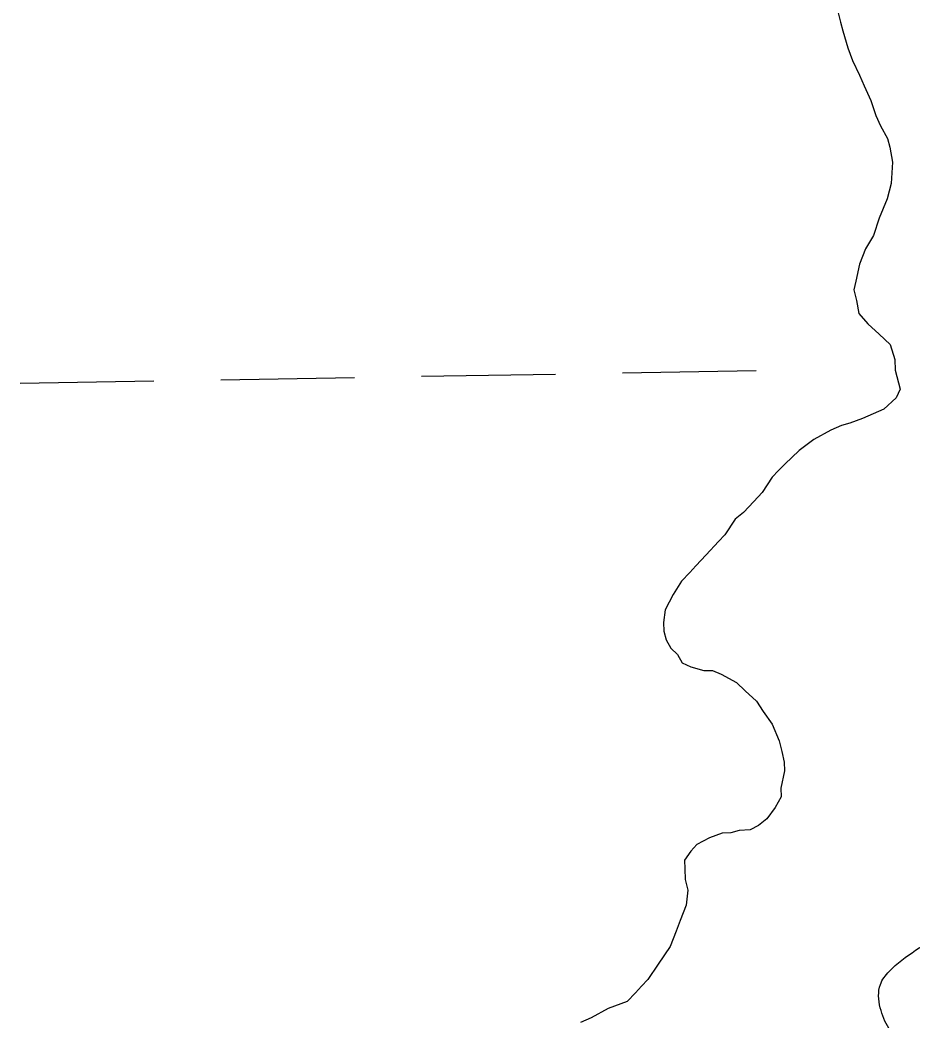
# Model space of a CAD drawing. Extents: x 3892998 to 3931244, y 278583 to 304547.
# Drawn here: x 3921530.9 to 3921744.3, y 286629.3 to 286868.4 of the extents above; entities that cross this region are included whole.
import ezdxf

# ---------------------------------------------------------------- set-up
doc = ezdxf.new("R2010")
doc.units = 0
doc.layers.add('V-RIVR-EDGE', color=7, linetype='Continuous')
doc.layers.add('V-WETL-SWMP', color=7, linetype='Continuous')

msp = doc.modelspace()

# ---------------------------------------------------------------- linework, layer by layer
at = {"layer": 'V-RIVR-EDGE'}
msp.add_spline([(3921886.47, 286879.72), (3921892.74, 286877.96), (3921899.34, 286873.42), (3921911.85, 286864.34), (3921918.45, 286861.54), (3921931.34, 286862.55), (3921934.46, 286858.37), (3921940.69, 286844.08), (3921949.01, 286830.48), (3921959.09, 286824.54), (3921966.4, 286825.22), (3921975.46, 286826.59), (3921988.01, 286837.35), (3921993.94, 286839.07), (3921998.8, 286833.84), (3921994.59, 286822.71), (3921992.82, 286808.79), (3921994.53, 286798), (3922003.91, 286789.62), (3922018.52, 286784.71), (3922045.67, 286783.25), (3922063.08, 286787.03), (3922083.32, 286806.48), (3922101.47, 286826.97), (3922108.79, 286831.48), (3922117.84, 286830.06), (3922132.09, 286822.72), (3922144.94, 286810.85), (3922148.76, 286806.32), (3922147.69, 286794.83), (3922142.07, 286773.26), (3922131.9, 286743.7), (3922121.05, 286721.45), (3922116.11, 286693.26), (3922114.69, 286681.08), (3922110.5, 286676.57), (3922100.74, 286671.02), (3922089.95, 286673.49), (3922088.92, 286678.36), (3922089.29, 286687.41), (3922086.17, 286692.29), (3922082.34, 286692.3), (3922070.16, 286691.99), (3922052.39, 286687.85), (3922042.66, 286692.75), (3922035.37, 286702.51), (3922030.5, 286704.62), (3922023.89, 286703.94), (3922010.99, 286695.61), (3922004.71, 286690.06), (3922001.56, 286683.8), (3922001.9, 286679.62), (3922003.62, 286671.96), (3922003.6, 286666.39), (3921999.42, 286663.62), (3921983.05, 286660.52), (3921960.07, 286658.84), (3921948.58, 286655.04), (3921937.44, 286654.72), (3921929.09, 286656.83), (3921922.82, 286655.1), (3921919.67, 286650.24), (3921916.49, 286630.05), (3921915.08, 286622.75), (3921911.59, 286617.88), (3921905.66, 286615.11), (3921880.94, 286614.13), (3921853.1, 286614.55), (3921831.51, 286613.9), (3921817.58, 286611.5), (3921803.99, 286603.88), (3921792.12, 286592.07), (3921784.79, 286584.43), (3921777.83, 286583.06), (3921769.49, 286588.65), (3921758.04, 286605.73), (3921752.15, 286614.45), (3921746.94, 286619.33), (3921738.6, 286627.36), (3921736.53, 286632.24), (3921736.54, 286637.81), (3921738.64, 286640.94), (3921751.54, 286650.65), (3921758.87, 286659.69), (3921770.42, 286685.07), (3921772.88, 286692.37), (3921772.89, 286696.9), (3921766.31, 286710.14), (3921759.72, 286721.99), (3921758.7, 286729.31), (3921759.41, 286734.53), (3921763.94, 286738), (3921777.54, 286747.71), (3921781.73, 286753.27), (3921785.23, 286760.92), (3921787.35, 286773.79), (3921787.76, 286799.55), (3921787.78, 286808.25), (3921785.73, 286820.44), (3921785.75, 286828.8), (3921790.3, 286838.88), (3921793.79, 286844.44), (3921793.81, 286852.8), (3921788.96, 286860.12), (3921777.48, 286866.41), (3921775.75, 286869.55), (3921776.11, 286875.12), (3921784.16, 286892.5), (3921788.03, 286907.46), (3921788.05, 286917.21), (3921785.3, 286930.79), (3921779.8, 286956.91), (3921775.67, 286977.11), (3921771.9, 287001.14), (3921767.09, 287025.52), (3921761.56, 287043.64), (3921751.52, 287065.24), (3921738.71, 287093.82), (3921727.29, 287121.35), (3921714.48, 287147.14), (3921709.29, 287163.16), (3921704.81, 287179.88), (3921704.82, 287185.11), (3921705.88, 287191.72), (3921716.7, 287200.39), (3921733.45, 287217.41), (3921739.74, 287229.92), (3921741.88, 287247.67), (3921748.21, 287273.76), (3921754.54, 287302.29), (3921763.63, 287317.94), (3921771.32, 287327.66), (3921779.34, 287333.56), (3921791.53, 287339.1), (3921808.6, 287344.98), (3921826.72, 287350.85), (3921837.53, 287358.83), (3921842.43, 287367.87), (3921844.89, 287377.96), (3921847.73, 287399.88), (3921848.85, 287429.81), (3921849.24, 287448.96), (3921851.72, 287465.66), (3921860.12, 287485.13), (3921873.39, 287499.72), (3921886.3, 287513.96), (3921891.55, 287526.13), (3921896.13, 287547.36), (3921894.78, 287562.33), (3921883.71, 287591.6), (3921879.91, 287602.05), (3921878.9, 287616.32), (3921877.53, 287628.16), (3921872.7, 287644.53), (3921864.38, 287657.43), (3921842.48, 287672.11), (3921830.32, 287680.15), (3921798.7, 287701.81), (3921784.44, 287707.41), (3921767.04, 287712.33), (3921755.55, 287710.27), (3921748.23, 287705.06), (3921744.39, 287702.98), (3921736.75, 287706.48), (3921713.78, 287711.76), (3921703.7, 287717.01), (3921686.65, 287719.84), (3921668.56, 287722.67), (3921666.48, 287725.46), (3921667.18, 287729.28), (3921683.2, 287733.42), (3921689.13, 287736.54), (3921689.49, 287740.37), (3921685.7, 287757.43), (3921685.37, 287766.48), (3921689.57, 287774.13), (3921698.29, 287782.47), (3921699.01, 287789.08), (3921697.98, 287794.65), (3921693.47, 287803.36), (3921690.02, 287814.86), (3921683.83, 287845.16), (3921685.26, 287861.17), (3921690.89, 287885.52), (3921699.99, 287907.08), (3921716.76, 287928.27), (3921728.98, 287943.56), (3921732.13, 287951.56), (3921734.24, 287959.91), (3921735.34, 287981.49), (3921732.64, 288019.09), (3921721.92, 288044.18), (3921715.33, 288056.38), (3921704.91, 288064.41), (3921694.13, 288070.7), (3921690.31, 288074.2), (3921689.29, 288082.2), (3921687.93, 288094.39), (3921680.64, 288105.2), (3921666.76, 288122.99), (3921659.13, 288131.71), (3921650.43, 288135.21), (3921643.12, 288133.49), (3921637.2, 288133.85), (3921631.64, 288137.69), (3921625.74, 288143.63), (3921612.53, 288150.97), (3921590.27, 288159.38), (3921586.8, 288162.52), (3921585.76, 288164.61), (3921587.16, 288168.79), (3921599, 288171.89), (3921602.15, 288176.06), (3921609.13, 288184.74), (3921618.2, 288192.73), (3921632.14, 288199.31), (3921645.41, 288215.98), (3921657.26, 288222.92), (3921671.9, 288228.1), (3921686.52, 288229.46), (3921707.07, 288235.33), (3921724.85, 288243.64), (3921731.12, 288247.1), (3921733.57, 288251.62), (3921737.07, 288260.66), (3921740.21, 288262.4), (3921753.1, 288267.24), (3921766.35, 288274.17), (3921779.25, 288282.49), (3921784.14, 288290.13), (3921786.95, 288302.31), (3921788.4, 288324.59), (3921787.39, 288339.21), (3921787.4, 288343.04), (3921789.17, 288353.13), (3921790.24, 288364.96), (3921790.97, 288377.84), (3921786.11, 288382.73), (3921782.29, 288388.3), (3921780.22, 288393.18), (3921780.57, 288396.66), (3921783.01, 288398.05), (3921798.32, 288396.27), (3921806.33, 288396.25), (3921811.56, 288399.02), (3921817.15, 288407.36), (3921818.92, 288420.59), (3921818.94, 288427.55), (3921823.13, 288433.46), (3921827.66, 288435.19), (3921839.84, 288434.11), (3921846.46, 288435.14), (3921855.87, 288439.99), (3921864.25, 288449.37), (3921865.31, 288456.68), (3921863.25, 288466.43), (3921858.39, 288472.36), (3921845.18, 288480.74), (3921843.1, 288484.58), (3921843.12, 288492.93), (3921851.52, 288509.97), (3921868.64, 288536.03), (3921874.58, 288543.68), (3921887.47, 288548.52), (3921910.44, 288546.37), (3921929.59, 288548.07), (3921947.36, 288556.03), (3921975.26, 288577.89)], degree=3, dxfattribs=at)
at = {"layer": 'V-WETL-SWMP'}
for p, q in [((3921726.39, 286870.46), (3921726.99, 286867.92)), ((3921726.99, 286867.92), (3921727.57, 286865.88)), ((3921727.57, 286865.88), (3921728.74, 286861.82)), ((3921728.74, 286861.82), (3921729.87, 286858.78)), ((3921729.87, 286858.78), (3921731.53, 286855.24)), ((3921731.53, 286855.24), (3921732.64, 286852.72)), ((3921732.64, 286852.72), (3921734.3, 286849.18)), ((3921734.3, 286849.18), (3921735.45, 286845.63)), ((3921735.45, 286845.63), (3921736.56, 286843.1)), ((3921736.56, 286843.1), (3921738.21, 286840.08)), ((3921738.21, 286840.08), (3921738.79, 286838.05)), ((3921738.79, 286838.05), (3921739.42, 286834.48)), ((3921739.42, 286834.48), (3921739.09, 286829.33)), ((3921739.09, 286829.33), (3921738.19, 286825.71)), ((3921738.19, 286825.71), (3921736.29, 286821.03)), ((3921736.29, 286821.03), (3921734.9, 286816.88)), ((3921734.9, 286816.88), (3921732.95, 286813.73)), ((3921732.95, 286813.73), (3921731.54, 286810.09)), ((3921731.54, 286810.09), (3921730.65, 286805.96)), ((3921730.65, 286805.96), (3921730.21, 286803.89)), ((3921730.21, 286803.89), (3921730.81, 286801.34)), ((3921730.81, 286801.34), (3921731.43, 286798.29)), ((3921731.43, 286798.29), (3921733.57, 286795.79)), ((3921733.57, 286795.79), (3921736.22, 286793.32)), ((3921736.22, 286793.32), (3921738.87, 286790.84)), ((3921738.87, 286790.84), (3921740.02, 286787.29)), ((3921740.02, 286787.29), (3921740.1, 286784.73)), ((3921578.88, 286782.41), (3921610.88, 286782.96)), ((3921626.87, 286783.24), (3921658.87, 286783.79)), ((3921674.87, 286784.07), (3921706.86, 286784.62)), ((3921740.1, 286784.73), (3921741.29, 286780.15)), ((3921530.89, 286781.58), (3921562.88, 286782.13)), ((3921740.33, 286778.07), (3921737.35, 286775.4)), ((3921741.29, 286780.15), (3921740.33, 286778.07)), ((3921737.35, 286775.4), (3921734.82, 286774.29)), ((3921732.29, 286773.17), (3921729.25, 286772.04)), ((3921734.82, 286774.29), (3921732.29, 286773.17)), ((3921727.22, 286771.46), (3921724.69, 286770.35)), ((3921729.25, 286772.04), (3921727.22, 286771.46)), ((3921724.69, 286770.35), (3921720.66, 286768.16)), ((3921720.66, 286768.16), (3921717.16, 286765.47)), ((3921717.16, 286765.47), (3921713.68, 286762.27)), ((3921713.68, 286762.27), (3921712.19, 286760.68)), ((3921710.71, 286759.09), (3921708.27, 286755.42)), ((3921712.19, 286760.68), (3921710.71, 286759.09)), ((3921708.27, 286755.42), (3921706.29, 286753.3)), ((3921706.29, 286753.3), (3921703.81, 286750.65)), ((3921703.81, 286750.65), (3921701.82, 286749.04)), ((3921701.82, 286749.04), (3921699.38, 286745.36)), ((3921699.38, 286745.36), (3921697.89, 286743.77)), ((3921697.89, 286743.77), (3921694.92, 286740.59)), ((3921694.92, 286740.59), (3921692.45, 286737.94)), ((3921692.45, 286737.94), (3921690.96, 286736.35)), ((3921690.96, 286736.35), (3921688.98, 286734.23)), ((3921688.98, 286734.23), (3921687.04, 286731.09)), ((3921687.04, 286731.09), (3921685.11, 286727.43)), ((3921685.11, 286727.43), (3921684.71, 286724.34)), ((3921684.71, 286724.34), (3921684.78, 286722.29)), ((3921684.78, 286722.29), (3921685.36, 286720.25)), ((3921685.36, 286720.25), (3921686.46, 286718.24)), ((3921686.46, 286718.24), (3921688.04, 286716.75)), ((3921688.04, 286716.75), (3921689.14, 286714.74)), ((3921689.14, 286714.74), (3921691.23, 286713.78)), ((3921691.23, 286713.78), (3921694.34, 286712.86)), ((3921694.34, 286712.86), (3921696.39, 286712.93)), ((3921696.39, 286712.93), (3921698.47, 286711.98)), ((3921698.47, 286711.98), (3921702.13, 286710.05)), ((3921702.13, 286710.05), (3921704.25, 286708.07)), ((3921704.25, 286708.07), (3921706.9, 286705.6)), ((3921706.9, 286705.6), (3921708.52, 286703.09)), ((3921708.52, 286703.09), (3921710.68, 286700.08)), ((3921710.68, 286700.08), (3921712.36, 286696.04)), ((3921712.36, 286696.04), (3921712.96, 286693.49)), ((3921712.96, 286693.49), (3921713.56, 286690.95)), ((3921713.56, 286690.95), (3921713.63, 286688.9)), ((3921713.63, 286688.9), (3921712.75, 286684.76)), ((3921712.75, 286684.76), (3921712.81, 286682.71)), ((3921712.81, 286682.71), (3921711.37, 286680.1)), ((3921711.37, 286680.1), (3921709.4, 286677.46)), ((3921709.4, 286677.46), (3921707.41, 286675.86)), ((3921707.41, 286675.86), (3921705.39, 286674.76)), ((3921695.71, 286672.89), (3921692.68, 286671.25)), ((3921698.75, 286674.02), (3921695.71, 286672.89)), ((3921700.8, 286674.09), (3921698.75, 286674.02)), ((3921702.83, 286674.67), (3921700.8, 286674.09)), ((3921705.39, 286674.76), (3921702.83, 286674.67)), ((3921692.68, 286671.25), (3921691.2, 286669.66)), ((3921691.2, 286669.66), (3921689.73, 286667.55)), ((3921689.73, 286667.55), (3921689.8, 286665.5)), ((3921689.8, 286665.5), (3921689.89, 286662.94)), ((3921689.89, 286662.94), (3921690.49, 286660.4)), ((3921690.49, 286660.4), (3921690.1, 286656.79)), ((3921690.1, 286656.79), (3921688.69, 286653.15)), ((3921688.69, 286653.15), (3921687.75, 286650.55)), ((3921687.75, 286650.55), (3921686.33, 286646.91)), ((3921686.33, 286646.91), (3921683.4, 286642.71)), ((3921683.4, 286642.71), (3921680.96, 286639.03)), ((3921679.48, 286637.44), (3921677.99, 286635.85)), ((3921680.96, 286639.03), (3921679.48, 286637.44)), ((3921677.99, 286635.85), (3921676.01, 286633.73)), ((3921671.45, 286632.04), (3921667.42, 286629.85)), ((3921676.01, 286633.73), (3921671.45, 286632.04)), ((3921667.42, 286629.85), (3921664.89, 286628.73))]:
    msp.add_line(p, q, dxfattribs=at)

doc.saveas('drawing.dxf')
